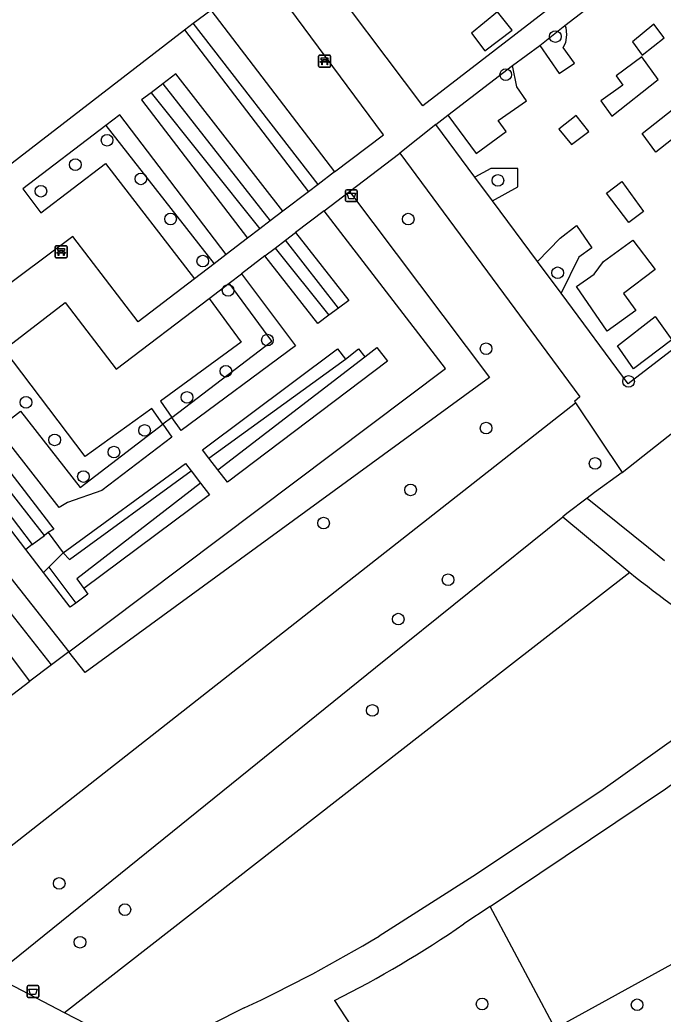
# Model space of a CAD drawing. Extents: x 159353 to 160616, y 385893 to 387321.
# Drawn here: x 159523.9 to 159577.9, y 386470.9 to 386554.3 of the extents above; entities that cross this region are included whole.
import ezdxf

# ---------------------------------------------------------------- set-up
doc = ezdxf.new("R2010")
doc.units = 0
for name, color, linetype in [('IMGEO_Afvalbak', 7, 'Continuous'), ('IMGEO_Bank', 7, 'Continuous'), ('IMGEO_Boom', 7, 'Continuous'), ('IMGEO_Gemengd_bos', 7, 'Continuous'), ('IMGEO_Groenvoorziening', 7, 'Continuous'), ('IMGEO_Hek', 7, 'Continuous'), ('IMGEO_Loofbos', 7, 'Continuous'), ('IMGEO_Voetpad_halfverhard', 7, 'Continuous')]:
    doc.layers.add(name, color=color, linetype=linetype)

msp = doc.modelspace()

# ---------------------------------------------------------------- linework, layer by layer
at = {"layer": 'IMGEO_Afvalbak'}
for p, q in [((159551.327, 386540.059), (159552.117, 386540.059)), ((159552.117, 386540.059), (159551.327, 386540.059)), ((159551.227, 386539.159), (159551.227, 386539.959)), ((159551.227, 386539.959), (159551.227, 386539.159)), ((159552.217, 386539.959), (159552.217, 386539.159)), ((159552.217, 386539.159), (159552.217, 386539.959)), ((159552.117, 386539.059), (159551.327, 386539.059)), ((159551.327, 386539.059), (159552.117, 386539.059)), ((159524.633, 386473.336), (159525.423, 386473.336)), ((159525.423, 386473.336), (159524.633, 386473.336)), ((159524.533, 386472.436), (159524.533, 386473.236)), ((159524.533, 386473.236), (159524.533, 386472.436)), ((159525.523, 386473.236), (159525.523, 386472.436)), ((159525.523, 386472.436), (159525.523, 386473.236)), ((159525.423, 386472.336), (159524.633, 386472.336)), ((159524.633, 386472.336), (159525.423, 386472.336))]:
    msp.add_line(p, q, dxfattribs=at)
for points in [[(159551.37, 386539.773), (159552.074, 386539.773), (159551.925, 386539.303), (159551.519, 386539.303), (159551.37, 386539.773)], [(159524.676, 386473.05), (159525.38, 386473.05), (159525.231, 386472.58), (159524.825, 386472.58), (159524.676, 386473.05)]]:
    msp.add_lwpolyline(points, dxfattribs=at)
for centre, start, end in [((159551.327, 386539.959), 90, 180), ((159551.327, 386539.959), 90, 180), ((159552.117, 386539.959), 0, 90), ((159552.117, 386539.959), 360, 90), ((159551.327, 386539.159), 180, 270), ((159551.327, 386539.159), 180, 270), ((159552.117, 386539.159), 270, 0), ((159552.117, 386539.159), 270, 0), ((159524.633, 386473.236), 90, 180), ((159524.633, 386473.236), 90, 180), ((159525.423, 386473.236), 0, 90), ((159525.423, 386473.236), 360, 90), ((159524.633, 386472.436), 180, 270), ((159524.633, 386472.436), 180, 270), ((159525.423, 386472.436), 270, 0), ((159525.423, 386472.436), 270, 0)]:
    msp.add_arc(centre, 0.1, start, end, dxfattribs=at)
at = {"layer": 'IMGEO_Bank'}
for p, q in [((159548.976, 386550.418), (159548.976, 386551.259)), ((159548.976, 386551.259), (159548.976, 386550.418)), ((159549.051, 386551.343), (159549.892, 386551.343)), ((159549.892, 386551.343), (159549.051, 386551.343)), ((159549.285, 386550.849), (159549.285, 386550.955)), ((159549.329, 386550.955), (159549.329, 386550.849)), ((159549.617, 386550.961), (159549.335, 386550.961)), ((159549.335, 386550.843), (159549.617, 386550.843)), ((159549.623, 386550.849), (159549.623, 386550.955)), ((159549.667, 386550.955), (159549.667, 386550.849)), ((159549.976, 386551.268), (159549.976, 386550.427)), ((159549.976, 386550.427), (159549.976, 386551.268)), ((159549.901, 386550.343), (159549.06, 386550.343)), ((159549.06, 386550.343), (159549.901, 386550.343)), ((159549.673, 386550.741), (159549.28, 386550.741)), ((159526.888, 386534.431), (159526.888, 386535.272)), ((159526.888, 386535.272), (159526.888, 386534.431)), ((159526.963, 386535.356), (159527.804, 386535.356)), ((159527.804, 386535.356), (159526.963, 386535.356)), ((159527.888, 386535.281), (159527.888, 386534.44)), ((159527.888, 386534.44), (159527.888, 386535.281)), ((159527.813, 386534.356), (159526.972, 386534.356)), ((159526.972, 386534.356), (159527.813, 386534.356)), ((159527.585, 386534.754), (159527.192, 386534.754)), ((159527.197, 386534.862), (159527.197, 386534.968)), ((159527.241, 386534.968), (159527.241, 386534.862)), ((159527.529, 386534.974), (159527.247, 386534.974)), ((159527.247, 386534.856), (159527.529, 386534.856)), ((159527.535, 386534.862), (159527.535, 386534.968)), ((159527.579, 386534.968), (159527.579, 386534.862))]:
    msp.add_line(p, q, dxfattribs=at)
for points in [[(159549.223, 386550.741), (159549.081, 386550.741), (159549.193, 386550.843), (159549.279, 386550.843)], [(159549.279, 386550.961), (159549.193, 386550.961), (159549.193, 386551.122), (159549.756, 386551.122), (159549.756, 386550.961), (159549.673, 386550.961)], [(159549.673, 386550.843), (159549.756, 386550.843), (159549.868, 386550.741), (159549.729, 386550.741)], [(159549.273, 386550.734), (159549.273, 386550.527), (159549.23, 386550.527), (159549.23, 386550.734)], [(159549.723, 386550.734), (159549.723, 386550.527), (159549.679, 386550.527), (159549.679, 386550.734)], [(159527.191, 386534.974), (159527.105, 386534.974), (159527.105, 386535.135), (159527.668, 386535.135), (159527.668, 386534.974), (159527.585, 386534.974)], [(159527.135, 386534.754), (159526.993, 386534.754), (159527.105, 386534.856), (159527.191, 386534.856)], [(159527.185, 386534.747), (159527.185, 386534.54), (159527.142, 386534.54), (159527.142, 386534.747)], [(159527.585, 386534.856), (159527.668, 386534.856), (159527.78, 386534.754), (159527.641, 386534.754)], [(159527.635, 386534.747), (159527.635, 386534.54), (159527.591, 386534.54), (159527.591, 386534.747)]]:
    msp.add_lwpolyline(points, dxfattribs=at)
for centre, radius, start, end in [((159549.054, 386551.265), 0.0779, 92.4484, 184.28452), ((159549.054, 386551.265), 0.0779, 92.4484, 184.28452), ((159549.278, 386550.954), 0.00671, 2.89567, 87.10433), ((159549.278, 386550.85), 0.00671, 272.89567, 357.10433), ((159549.335, 386550.954), 0.00671, 92.89567, 177.10433), ((159549.335, 386550.85), 0.00671, 182.89567, 267.10433), ((159549.617, 386550.954), 0.00671, 2.89567, 87.10433), ((159549.617, 386550.85), 0.00671, 272.89567, 357.10433), ((159549.674, 386550.954), 0.00671, 92.89567, 177.10433), ((159549.674, 386550.85), 0.00671, 182.89567, 267.10433), ((159549.898, 386551.265), 0.0779, 2.4484, 94.28452), ((159549.898, 386551.265), 0.0779, 2.4484, 94.28452), ((159549.054, 386550.421), 0.0779, 182.4484, 274.28452), ((159549.054, 386550.421), 0.0779, 182.4484, 274.28452), ((159549.223, 386550.734), 0.00671, 2.89567, 87.10433), ((159549.28, 386550.734), 0.00671, 92.89567, 177.10433), ((159549.672, 386550.734), 0.00671, 2.89567, 87.10433), ((159549.729, 386550.734), 0.00671, 92.89567, 177.10433), ((159549.898, 386550.421), 0.0779, 272.4484, 4.28452), ((159549.898, 386550.421), 0.0779, 272.4484, 4.28452), ((159526.966, 386535.278), 0.0779, 92.4484, 184.28452), ((159526.966, 386535.278), 0.0779, 92.4484, 184.28452), ((159527.81, 386535.278), 0.0779, 2.4484, 94.28452), ((159527.81, 386535.278), 0.0779, 2.4484, 94.28452), ((159526.966, 386534.434), 0.0779, 182.4484, 274.28452), ((159526.966, 386534.434), 0.0779, 182.4484, 274.28452), ((159527.135, 386534.747), 0.00671, 2.89567, 87.10433), ((159527.192, 386534.747), 0.00671, 92.89567, 177.10433), ((159527.19, 386534.967), 0.00671, 2.89567, 87.10433), ((159527.19, 386534.863), 0.00671, 272.89567, 357.10433), ((159527.247, 386534.967), 0.00671, 92.89567, 177.10433), ((159527.247, 386534.863), 0.00671, 182.89567, 267.10433), ((159527.529, 386534.967), 0.00671, 2.89567, 87.10433), ((159527.529, 386534.863), 0.00671, 272.89567, 357.10433), ((159527.586, 386534.967), 0.00671, 92.89567, 177.10433), ((159527.586, 386534.863), 0.00671, 182.89567, 267.10433), ((159527.584, 386534.747), 0.00671, 2.89567, 87.10433), ((159527.641, 386534.747), 0.00671, 92.89567, 177.10433), ((159527.81, 386534.434), 0.0779, 272.4484, 4.28452), ((159527.81, 386534.434), 0.0779, 272.4484, 4.28452)]:
    msp.add_arc(centre, radius, start, end, dxfattribs=at)
at = {"layer": 'IMGEO_Boom'}
for centre in [(159568.824, 386552.898), (159564.661, 386549.701), (159531.238, 386544.207), (159528.577, 386542.16), (159534.069, 386540.97), (159564.006, 386540.838), (159525.686, 386539.936), (159536.558, 386537.606), (159556.49, 386537.591), (159539.262, 386534.077), (159569.017, 386533.095), (159541.385, 386531.617), (159544.683, 386527.451), (159563.014, 386526.73), (159541.195, 386524.848), (159574.963, 386523.99), (159524.44, 386522.234), (159537.937, 386522.651), (159534.384, 386519.883), (159563.014, 386520.074), (159526.84, 386519.088), (159531.813, 386518.064), (159572.157, 386517.116), (159529.253, 386516.017), (159556.685, 386514.892), (159549.387, 386512.113), (159559.831, 386507.36), (159555.654, 386504.061), (159553.48, 386496.41), (159527.222, 386481.907), (159532.733, 386479.706), (159528.968, 386476.972), (159562.683, 386471.795), (159575.682, 386471.728)]:
    msp.add_circle(centre, 0.489, dxfattribs=at)
at = {"layer": 'IMGEO_Gemengd_bos'}
for points in [[(159538.468, 386554.019), (159539.928, 386555.099), (159550.315, 386541.548)], [(159512.599, 386534.094), (159537.72, 386553.466)], [(159537.72, 386553.466), (159538.468, 386554.019)], [(159551.556, 386539.901), (159563.305, 386524.313), (159529.4, 386499.593), (159528.019, 386501.317)], [(159511.521, 386482.123), (159516.017, 386479.434), (159570.525, 386522.203)], [(159521.717, 386474.152), (159553.746, 386500), (159569.438, 386512.645)], [(159575.069, 386507.971), (159564.819, 386500), (159527.677, 386471.06)], [(159528.019, 386501.317), (159526.57, 386500.227)], [(159526.57, 386500.227), (159524.751, 386498.86)], [(159521.981, 386496.777), (159524.751, 386498.86)]]:
    msp.add_lwpolyline(points, dxfattribs=at)
at = {"layer": 'IMGEO_Groenvoorziening'}
for points in [[(159565.21, 386553.439), (159563.966, 386554.96), (159561.789, 386553.179), (159562.919, 386551.695), (159565.21, 386553.439)], [(159537.72, 386553.466), (159548.131, 386539.884)], [(159548.932, 386540.494), (159538.468, 386554.019)], [(159567.534, 386552.151), (159569.149, 386549.8), (159570.441, 386550.662), (159569.49, 386551.99), (159569.716, 386552.402), (159569.782, 386553.039), (159569.722, 386553.666), (159569.606, 386553.823)], [(159577.944, 386552.8), (159577.079, 386553.934), (159575.279, 386552.462), (159576.109, 386551.344), (159577.944, 386552.8)], [(159577.452, 386549.292), (159576.087, 386551.196), (159573.934, 386549.616), (159574.487, 386548.837), (159572.634, 386547.518), (159573.571, 386546.217), (159577.452, 386549.292)], [(159559.813, 386546.308), (159562.175, 386543.104), (159564.698, 386544.931), (159564.026, 386545.859), (159566.414, 386547.507), (159565.599, 386548.688), (159565.225, 386550.461)], [(159545.983, 386538.256), (159537.008, 386549.77), (159535.898, 386548.931)], [(159535.898, 386548.931), (159534.924, 386548.194)], [(159535.898, 386548.931), (159544.92, 386537.442)], [(159534.924, 386548.194), (159534.124, 386547.589), (159543.018, 386535.987)], [(159534.924, 386548.194), (159544.044, 386536.772)], [(159582.263, 386541.468), (159580.841, 386543.221), (159579.919, 386542.503), (159578.568, 386544.25), (159577.24, 386543.209), (159576.092, 386544.77), (159579.303, 386547.301), (159583.411, 386542.311), (159582.263, 386541.468)], [(159541.235, 386534.631), (159532.31, 386546.337), (159531.126, 386545.435)], [(159571.634, 386544.938), (159570.576, 386546.284), (159569.123, 386545.135), (159570.181, 386543.843), (159571.634, 386544.938)], [(159531.126, 386545.435), (159524.162, 386540.132), (159525.682, 386538.114), (159531.093, 386542.246), (159538.56, 386532.593)], [(159531.126, 386545.435), (159540.223, 386533.86)], [(159563.552, 386539.135), (159565.691, 386540.296), (159565.691, 386541.838), (159564.424, 386541.838), (159563.424, 386541.838), (159562.081, 386541.116)], [(159574.972, 386537.316), (159573.108, 386539.774), (159574.397, 386540.752), (159576.225, 386538.221), (159574.972, 386537.316)], [(159528.019, 386501.317), (159559.603, 386525.067), (159549.441, 386538.292)], [(159567.326, 386534.051), (159569.229, 386535.999), (159570.61, 386537.049), (159571.872, 386535.184), (159570.785, 386534.412), (159569.304, 386531.385)], [(159550.654, 386530.139), (159546.194, 386535.82)], [(159547.049, 386536.471), (159551.499, 386530.764), (159550.654, 386530.139)], [(159573.164, 386528.198), (159570.594, 386531.949), (159572.079, 386532.967), (159572.859, 386534.05), (159575.313, 386535.832), (159577.186, 386533.383), (159574.529, 386531.371), (159575.567, 386529.935), (159573.164, 386528.198)], [(159545.33, 386535.163), (159549.828, 386529.529)], [(159549.828, 386529.529), (159548.902, 386528.844), (159544.474, 386534.512)], [(159542.504, 386533.012), (159547.025, 386526.982), (159537.445, 386519.872), (159536.667, 386520.97)], [(159536.667, 386520.97), (159545.055, 386527.371), (159541.486, 386532.237)], [(159539.796, 386530.951), (159542.468, 386527.266), (159535.705, 386522.331), (159536.667, 386520.97)], [(159550.654, 386530.139), (159549.828, 386529.529)], [(159575.373, 386525.047), (159574.027, 386526.967), (159577.184, 386529.426), (159578.584, 386527.488), (159575.373, 386525.047)], [(159535.909, 386520.392), (159535.003, 386521.711), (159529.394, 386517.698), (159522.596, 386526.671)], [(159539.778, 386517.553), (159539.239, 386518.251), (159550.567, 386526.712), (159551.234, 386525.859)], [(159552.839, 386526.06), (159553.866, 386526.839), (159554.75, 386525.674), (159541.324, 386515.549), (159540.532, 386516.575)], [(159551.234, 386525.859), (159552.328, 386526.714), (159552.839, 386526.06)], [(159539.778, 386517.553), (159551.234, 386525.859)], [(159540.532, 386516.575), (159552.839, 386526.06)], [(159535.909, 386520.392), (159536.653, 386519.306), (159530.805, 386514.837), (159527.907, 386513.83), (159527.21, 386513.413), (159522.056, 386520.027), (159523.969, 386521.503), (159528.976, 386515.101), (159535.909, 386520.392)], [(159536.667, 386520.97), (159535.909, 386520.392)], [(159525.987, 386511.081), (159520.119, 386518.55), (159520.935, 386519.162), (159526.772, 386511.593), (159526.301, 386511.316)], [(159524.417, 386509.907), (159518.643, 386517.443), (159519.192, 386517.855), (159524.955, 386510.309)], [(159540.532, 386516.575), (159539.778, 386517.553)], [(159527.552, 386509.609), (159537.825, 386517.1), (159538.299, 386516.481)], [(159527.552, 386509.609), (159528.075, 386509.068), (159538.299, 386516.481)], [(159538.299, 386516.481), (159539.082, 386515.458)], [(159515.173, 386514.697), (159516.618, 386515.762), (159528.019, 386501.317)], [(159539.082, 386515.458), (159528.691, 386507.449), (159529.28, 386506.63)], [(159539.082, 386515.458), (159539.834, 386514.476), (159529.28, 386506.63)], [(159524.751, 386498.86), (159513.652, 386513.576), (159515.173, 386514.697)], [(159526.57, 386500.227), (159515.173, 386514.697)], [(159524.955, 386510.309), (159525.987, 386511.081)], [(159526.301, 386511.316), (159525.987, 386511.081)], [(159526.301, 386511.316), (159527.552, 386509.609)], [(159524.955, 386510.309), (159524.417, 386509.907)], [(159525.898, 386507.975), (159524.417, 386509.907)], [(159526.359, 386508.431), (159527.552, 386509.609)], [(159525.898, 386507.975), (159526.359, 386508.431)], [(159526.359, 386508.431), (159528.616, 386505.413)], [(159528.616, 386505.413), (159528.132, 386505.059), (159525.898, 386507.975)], [(159529.28, 386506.63), (159529.634, 386506.158), (159528.616, 386505.413)], [(159600.187, 386491.603), (159597.482, 386490.226), (159599.199, 386486.465), (159568.818, 386469.742), (159563.351, 386479.984)]]:
    msp.add_lwpolyline(points, dxfattribs=at)
at = {"layer": 'IMGEO_Hek'}
for points in [[(159574.43, 386516.35), (159662.25, 386585.73)], [(159484.614, 386498.362), (159500, 386489.012), (159516.017, 386479.434), (159570.525, 386522.203)], [(159570.525, 386522.203), (159574.43, 386516.35)]]:
    msp.add_lwpolyline(points, dxfattribs=at)
at = {"layer": 'IMGEO_Loofbos'}
msp.add_lwpolyline([(159574.43, 386516.35), (159572.106, 386514.67), (159571.496, 386514.211)], dxfattribs=at)
at = {"layer": 'IMGEO_Voetpad_halfverhard'}
for points in [[(159574.43, 386516.35), (159662.25, 386585.73)], [(159569.606, 386553.823), (159593.321, 386572.019)], [(159550.315, 386541.548), (159554.42, 386544.674), (159538.63, 386565.974), (159541.328, 386567.691), (159540.874, 386568.531), (159541.901, 386569.243), (159544.808, 386570.877)], [(159568.555, 386555.437), (159557.705, 386547.099), (159548.407, 386559.483), (159564.119, 386571.336)], [(159604.668, 386557.866), (159610.229, 386550.93), (159606.849, 386548.332), (159605.044, 386546.944), (159602.895, 386545.292), (159600.938, 386543.788), (159594.027, 386538.476), (159592.62, 386537.393), (159589.933, 386535.328), (159588.034, 386533.868), (159574.935, 386523.799), (159569.304, 386531.385)], [(159567.534, 386552.151), (159569.606, 386553.823)], [(159565.225, 386550.461), (159567.534, 386552.151)], [(159559.813, 386546.308), (159565.225, 386550.461)], [(159558.803, 386545.533), (159559.813, 386546.308)], [(159558.803, 386545.533), (159555.785, 386543.119)], [(159562.081, 386541.116), (159558.803, 386545.533)], [(159551.556, 386539.901), (159555.785, 386543.119)], [(159555.785, 386543.119), (159570.881, 386522.697), (159570.435, 386522.318), (159570.525, 386522.203)], [(159550.315, 386541.548), (159548.932, 386540.494)], [(159563.552, 386539.135), (159562.081, 386541.116)], [(159548.932, 386540.494), (159548.131, 386539.884)], [(159548.131, 386539.884), (159545.983, 386538.256)], [(159549.441, 386538.292), (159551.556, 386539.901)], [(159567.326, 386534.051), (159563.552, 386539.135)], [(159545.983, 386538.256), (159544.92, 386537.442)], [(159549.441, 386538.292), (159547.049, 386536.471)], [(159544.044, 386536.772), (159543.018, 386535.987)], [(159544.92, 386537.442), (159544.044, 386536.772)], [(159538.56, 386532.593), (159533.832, 386528.992), (159528.362, 386536.14), (159519.606, 386529.629)], [(159543.018, 386535.987), (159541.235, 386534.631)], [(159545.33, 386535.163), (159546.194, 386535.82)], [(159546.194, 386535.82), (159547.049, 386536.471)], [(159544.474, 386534.512), (159545.33, 386535.163)], [(159541.235, 386534.631), (159540.223, 386533.86)], [(159544.474, 386534.512), (159542.504, 386533.012)], [(159540.223, 386533.86), (159538.56, 386532.593)], [(159569.304, 386531.385), (159567.326, 386534.051)], [(159541.486, 386532.237), (159542.504, 386533.012)], [(159539.796, 386530.951), (159541.486, 386532.237)], [(159522.596, 386526.671), (159527.732, 386530.604), (159531.989, 386525.011), (159539.796, 386530.951)], [(159570.525, 386522.203), (159574.43, 386516.35)], [(159571.496, 386514.211), (159569.791, 386512.93), (159569.438, 386512.645)], [(159571.496, 386514.211), (159576.62, 386510.069), (159577.978, 386508.983)], [(159569.438, 386512.645), (159575.069, 386507.971)], [(159583.177, 386502.15), (159586.902, 386499.781), (159572.831, 386489.777), (159562.202, 386482.68), (159554.059, 386477.493)], [(159563.351, 386479.984), (159578.056, 386489.827), (159589.808, 386498.351), (159600.187, 386491.603)], [(159563.351, 386479.984), (159561.157, 386478.515)], [(159527.677, 386471.06), (159521.717, 386474.152)], [(159550.307, 386472.086), (159559.004, 386458.779), (159558.754, 386458.6)], [(159542.745, 386471.47), (159534.706, 386467.413), (159527.677, 386471.06)]]:
    msp.add_lwpolyline(points, dxfattribs=at)
for centre, radius, start, end in [((159633.766, 386581.172), 93.828, 231.27527, 237.37311), ((159509.274, 386553.707), 91.355, 296.69017, 304.60624), ((159489.988, 386584.21), 124.473, 295.07733, 300.97982)]:
    msp.add_arc(centre, radius, start, end, dxfattribs=at)

doc.saveas('drawing.dxf')
